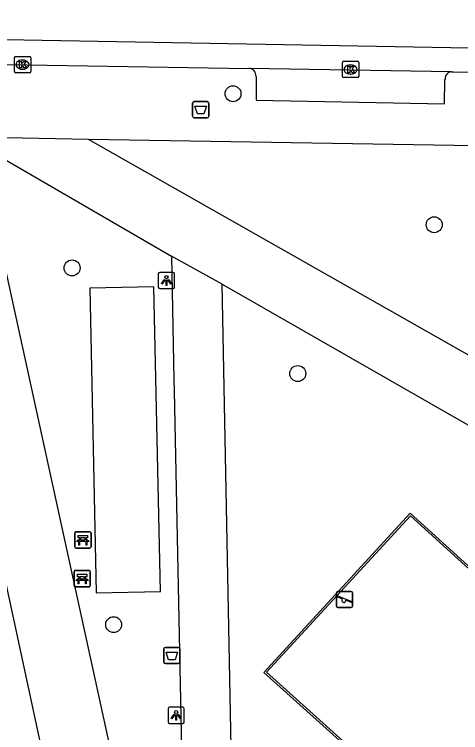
# Model space of a CAD drawing. Extents: x 163686 to 164493, y 382719 to 383870.
# Drawn here: x 164168.48 to 164195.9, y 383323.89 to 383367.98 of the extents above; entities that cross this region are included whole.
import ezdxf

# ---------------------------------------------------------------- set-up
doc = ezdxf.new("R2010")
doc.units = 0
for name, color, linetype in [('IMGEO_Afvalbak', 7, 'Continuous'), ('IMGEO_Bank', 7, 'Continuous'), ('IMGEO_Boom', 7, 'Continuous'), ('IMGEO_Groenvoorziening', 7, 'Continuous'), ('IMGEO_Hek', 7, 'Continuous'), ('IMGEO_Kolk', 7, 'Continuous'), ('IMGEO_Lichtpunt', 7, 'Continuous'), ('IMGEO_Rijbaan_lokaal_open', 7, 'Continuous'), ('IMGEO_Speelvoorziening', 7, 'Continuous'), ('IMGEO_Voetpad_gesloten', 7, 'Continuous'), ('IMGEO_Voetpad_open', 7, 'Continuous')]:
    doc.layers.add(name, color=color, linetype=linetype)

msp = doc.modelspace()

# ---------------------------------------------------------------- linework, layer by layer
at = {"layer": 'IMGEO_Afvalbak'}
for p, q in [((164179.431, 383361.721), (164179.431, 383362.521)), ((164179.431, 383362.521), (164179.431, 383361.721)), ((164179.531, 383362.621), (164180.321, 383362.621)), ((164180.321, 383362.621), (164179.531, 383362.621)), ((164180.421, 383362.521), (164180.421, 383361.721)), ((164180.421, 383361.721), (164180.421, 383362.521)), ((164180.321, 383361.621), (164179.531, 383361.621)), ((164179.531, 383361.621), (164180.321, 383361.621)), ((164177.656, 383328.22), (164177.656, 383329.02)), ((164177.656, 383329.02), (164177.656, 383328.22)), ((164177.756, 383329.12), (164178.546, 383329.12)), ((164178.546, 383329.12), (164177.756, 383329.12)), ((164178.646, 383329.02), (164178.646, 383328.22)), ((164178.646, 383328.22), (164178.646, 383329.02)), ((164178.546, 383328.12), (164177.756, 383328.12)), ((164177.756, 383328.12), (164178.546, 383328.12))]:
    msp.add_line(p, q, dxfattribs=at)
for points in [[(164179.574, 383362.335), (164180.278, 383362.335), (164180.129, 383361.865), (164179.723, 383361.865), (164179.574, 383362.335)], [(164177.799, 383328.834), (164178.503, 383328.834), (164178.354, 383328.364), (164177.948, 383328.364), (164177.799, 383328.834)]]:
    msp.add_lwpolyline(points, dxfattribs=at)
for centre, start, end in [((164179.531, 383362.521), 90, 180), ((164179.531, 383362.521), 90, 180), ((164180.321, 383362.521), 0, 90), ((164180.321, 383362.521), 360, 90), ((164179.531, 383361.721), 180, 270), ((164179.531, 383361.721), 180, 270), ((164180.321, 383361.721), 270, 0), ((164180.321, 383361.721), 270, 0), ((164177.756, 383329.02), 90, 180), ((164177.756, 383329.02), 90, 180), ((164178.546, 383329.02), 0, 90), ((164178.546, 383329.02), 360, 90), ((164177.756, 383328.22), 180, 270), ((164177.756, 383328.22), 180, 270), ((164178.546, 383328.22), 270, 0), ((164178.546, 383328.22), 270, 0)]:
    msp.add_arc(centre, 0.1, start, end, dxfattribs=at)
at = {"layer": 'IMGEO_Bank'}
for p, q in [((164172.19, 383335.291), (164172.19, 383336.132)), ((164172.19, 383336.132), (164172.19, 383335.291)), ((164172.265, 383336.216), (164173.106, 383336.216)), ((164173.106, 383336.216), (164172.265, 383336.216)), ((164173.19, 383336.141), (164173.19, 383335.3)), ((164173.19, 383335.3), (164173.19, 383336.141)), ((164172.887, 383335.614), (164172.494, 383335.614)), ((164172.499, 383335.722), (164172.499, 383335.828)), ((164172.543, 383335.828), (164172.543, 383335.722)), ((164172.831, 383335.834), (164172.549, 383335.834)), ((164172.549, 383335.716), (164172.831, 383335.716)), ((164172.837, 383335.722), (164172.837, 383335.828)), ((164172.881, 383335.828), (164172.881, 383335.722)), ((164173.115, 383335.216), (164172.274, 383335.216)), ((164172.274, 383335.216), (164173.115, 383335.216)), ((164172.144, 383332.911), (164172.144, 383333.752)), ((164172.144, 383333.752), (164172.144, 383332.911)), ((164172.219, 383333.836), (164173.06, 383333.836)), ((164173.06, 383333.836), (164172.219, 383333.836)), ((164173.144, 383333.761), (164173.144, 383332.92)), ((164173.144, 383332.92), (164173.144, 383333.761)), ((164172.841, 383333.234), (164172.448, 383333.234)), ((164172.453, 383333.342), (164172.453, 383333.448)), ((164172.497, 383333.448), (164172.497, 383333.342)), ((164172.785, 383333.454), (164172.503, 383333.454)), ((164172.503, 383333.336), (164172.785, 383333.336)), ((164172.791, 383333.342), (164172.791, 383333.448)), ((164172.835, 383333.448), (164172.835, 383333.342)), ((164173.069, 383332.836), (164172.228, 383332.836)), ((164172.228, 383332.836), (164173.069, 383332.836))]:
    msp.add_line(p, q, dxfattribs=at)
for points in [[(164172.493, 383335.834), (164172.407, 383335.834), (164172.407, 383335.995), (164172.97, 383335.995), (164172.97, 383335.834), (164172.887, 383335.834)], [(164172.437, 383335.614), (164172.295, 383335.614), (164172.407, 383335.716), (164172.493, 383335.716)], [(164172.487, 383335.607), (164172.487, 383335.4), (164172.444, 383335.4), (164172.444, 383335.607)], [(164172.887, 383335.716), (164172.97, 383335.716), (164173.082, 383335.614), (164172.943, 383335.614)], [(164172.937, 383335.607), (164172.937, 383335.4), (164172.893, 383335.4), (164172.893, 383335.607)], [(164172.391, 383333.234), (164172.249, 383333.234), (164172.361, 383333.336), (164172.447, 383333.336)], [(164172.447, 383333.454), (164172.361, 383333.454), (164172.361, 383333.615), (164172.924, 383333.615), (164172.924, 383333.454), (164172.841, 383333.454)], [(164172.441, 383333.227), (164172.441, 383333.02), (164172.398, 383333.02), (164172.398, 383333.227)], [(164172.841, 383333.336), (164172.924, 383333.336), (164173.036, 383333.234), (164172.897, 383333.234)], [(164172.891, 383333.227), (164172.891, 383333.02), (164172.847, 383333.02), (164172.847, 383333.227)]]:
    msp.add_lwpolyline(points, dxfattribs=at)
for centre, radius, start, end in [((164172.268, 383336.138), 0.0779, 92.4484, 184.2845), ((164172.268, 383336.138), 0.0779, 92.4484, 184.2845), ((164173.112, 383336.138), 0.0779, 2.4484, 94.2845), ((164173.112, 383336.138), 0.0779, 2.4484, 94.2845), ((164172.437, 383335.607), 0.00671, 2.8957, 87.1043), ((164172.494, 383335.607), 0.00671, 92.8957, 177.1043), ((164172.492, 383335.827), 0.00671, 2.8957, 87.1043), ((164172.492, 383335.723), 0.00671, 272.8957, 357.1043), ((164172.549, 383335.827), 0.00671, 92.8957, 177.1043), ((164172.549, 383335.723), 0.00671, 182.8957, 267.1043), ((164172.831, 383335.827), 0.00671, 2.8957, 87.1043), ((164172.831, 383335.723), 0.00671, 272.8957, 357.1043), ((164172.888, 383335.827), 0.00671, 92.8957, 177.1043), ((164172.888, 383335.723), 0.00671, 182.8957, 267.1043), ((164172.886, 383335.607), 0.00671, 2.8957, 87.1043), ((164172.943, 383335.607), 0.00671, 92.8957, 177.1043), ((164172.268, 383335.294), 0.0779, 182.4484, 274.2845), ((164172.268, 383335.294), 0.0779, 182.4484, 274.2845), ((164173.112, 383335.294), 0.0779, 272.4484, 4.2845), ((164173.112, 383335.294), 0.0779, 272.4484, 4.2845), ((164172.222, 383333.758), 0.0779, 92.4484, 184.2845), ((164172.222, 383333.758), 0.0779, 92.4484, 184.2845), ((164173.066, 383333.758), 0.0779, 2.4484, 94.2845), ((164173.066, 383333.758), 0.0779, 2.4484, 94.2845), ((164172.391, 383333.227), 0.00671, 2.8957, 87.1043), ((164172.448, 383333.227), 0.00671, 92.8957, 177.1043), ((164172.446, 383333.447), 0.00671, 2.8957, 87.1043), ((164172.446, 383333.343), 0.00671, 272.8957, 357.1043), ((164172.503, 383333.447), 0.00671, 92.8957, 177.1043), ((164172.503, 383333.343), 0.00671, 182.8957, 267.1043), ((164172.785, 383333.447), 0.00671, 2.8957, 87.1043), ((164172.785, 383333.343), 0.00671, 272.8957, 357.1043), ((164172.842, 383333.447), 0.00671, 92.8957, 177.1043), ((164172.842, 383333.343), 0.00671, 182.8957, 267.1043), ((164172.84, 383333.227), 0.00671, 2.8957, 87.1043), ((164172.897, 383333.227), 0.00671, 92.8957, 177.1043), ((164172.222, 383332.914), 0.0779, 182.4484, 274.2845), ((164172.222, 383332.914), 0.0779, 182.4484, 274.2845), ((164173.066, 383332.914), 0.0779, 272.4484, 4.2845), ((164173.066, 383332.914), 0.0779, 272.4484, 4.2845)]:
    msp.add_arc(centre, radius, start, end, dxfattribs=at)
at = {"layer": 'IMGEO_Boom'}
for centre in [(164181.914, 383363.105), (164194.273, 383355.064), (164172.026, 383352.41), (164185.891, 383345.925), (164174.58, 383330.514)]:
    msp.add_circle(centre, 0.489, dxfattribs=at)
at = {"layer": 'IMGEO_Groenvoorziening'}
for points in [[(164177.456, 383332.556), (164177.056, 383351.252), (164173.107, 383351.167), (164173.507, 383332.471), (164177.456, 383332.556)], [(164192.811, 383337.203), (164210.778, 383320.894), (164202.011, 383311.366), (164183.969, 383327.594), (164192.811, 383337.203)]]:
    msp.add_lwpolyline(points, dxfattribs=at)
at = {"layer": 'IMGEO_Hek'}
msp.add_lwpolyline([(164202.012, 383311.217), (164210.934, 383320.901), (164192.804, 383337.358), (164183.812, 383327.587), (164191.266, 383320.882), (164201.965, 383311.259), (164202.012, 383311.217)], dxfattribs=at)
at = {"layer": 'IMGEO_Kolk'}
for p, q in [((164168.557, 383365.391), (164169.409, 383365.391)), ((164168.482, 383364.465), (164168.482, 383365.317)), ((164168.97, 383365.171), (164168.995, 383365.171)), ((164169.483, 383365.317), (164169.483, 383364.465)), ((164188.636, 383364.168), (164188.636, 383365.02)), ((164188.711, 383365.094), (164189.563, 383365.094)), ((164189.637, 383365.02), (164189.637, 383364.168)), ((164168.993, 383364.611), (164168.968, 383364.611)), ((164189.124, 383364.874), (164189.149, 383364.874)), ((164169.409, 383364.391), (164168.557, 383364.391)), ((164189.563, 383364.094), (164188.711, 383364.094)), ((164189.147, 383364.314), (164189.122, 383364.314))]:
    msp.add_line(p, q, dxfattribs=at)
for points in [[(164168.557, 383365.391), (164169.409, 383365.391)], [(164168.482, 383364.465), (164168.482, 383365.317)], [(164168.803, 383365.091), (164168.926, 383365.091), (164168.926, 383364.94), (164169.056, 383365.091), (164169.22, 383365.091), (164169.074, 383364.94), (164169.227, 383364.691), (164169.075, 383364.691), (164168.99, 383364.855), (164168.926, 383364.788), (164168.926, 383364.691), (164168.803, 383364.691), (164168.803, 383365.091)], [(164169.483, 383365.317), (164169.483, 383364.465)], [(164188.636, 383364.168), (164188.636, 383365.02)], [(164188.711, 383365.094), (164189.563, 383365.094)], [(164189.637, 383365.02), (164189.637, 383364.168)], [(164188.957, 383364.794), (164189.08, 383364.794), (164189.08, 383364.643), (164189.21, 383364.794), (164189.374, 383364.794), (164189.228, 383364.643), (164189.381, 383364.394), (164189.229, 383364.394), (164189.144, 383364.558), (164189.08, 383364.491), (164189.08, 383364.394), (164188.957, 383364.394), (164188.957, 383364.794)], [(164169.409, 383364.391), (164168.557, 383364.391)], [(164189.563, 383364.094), (164188.711, 383364.094)]]:
    msp.add_lwpolyline(points, dxfattribs=at)
for centre, start, end in [((164168.559, 383365.315), 91.552, 178.448), ((164168.559, 383365.315), 91.552, 178.448), ((164169.407, 383365.315), 1.552, 88.448), ((164169.407, 383365.315), 1.552, 88.448), ((164188.713, 383365.018), 91.552, 178.448), ((164188.713, 383365.018), 91.552, 178.448), ((164189.561, 383365.018), 1.552, 88.448), ((164189.561, 383365.018), 1.552, 88.448), ((164168.559, 383364.467), 181.552, 268.448), ((164168.559, 383364.467), 181.552, 268.448), ((164169.407, 383364.467), 271.552, 358.448), ((164169.407, 383364.467), 271.552, 358.448), ((164188.713, 383364.17), 181.552, 268.448), ((164188.713, 383364.17), 181.552, 268.448), ((164189.561, 383364.17), 271.552, 358.448), ((164189.561, 383364.17), 271.552, 358.448)]:
    msp.add_arc(centre, 0.0765, start, end, dxfattribs=at)
for centre, major_axis, ratio, start_param, end_param in [((164168.969, 383364.891), (-0.387, 0.002), 0.722429, 4.712389, 7.853982), ((164168.994, 383364.891), (-0.39, 0.002), 0.717154, 1.570796, 4.712389), ((164189.123, 383364.594), (-0.387, 0.002), 0.722429, 4.712389, 7.853982), ((164189.148, 383364.594), (-0.39, 0.002), 0.717154, 1.570796, 4.712389)]:
    msp.add_ellipse(centre, major_axis=major_axis, ratio=ratio, start_param=start_param, end_param=end_param, dxfattribs=at)
at = {"layer": 'IMGEO_Lichtpunt'}
for p, q in [((164177.324, 383352.045), (164177.324, 383351.238)), ((164177.324, 383352.045), (164177.324, 383351.238)), ((164178.226, 383352.14), (164177.418, 383352.14)), ((164178.226, 383352.14), (164177.418, 383352.14)), ((164178.32, 383351.238), (164178.32, 383352.045)), ((164178.32, 383351.238), (164178.32, 383352.045)), ((164177.418, 383351.144), (164178.226, 383351.144)), ((164177.418, 383351.144), (164178.226, 383351.144)), ((164177.92, 383325.354), (164177.92, 383324.547)), ((164177.92, 383325.354), (164177.92, 383324.547)), ((164178.822, 383325.449), (164178.014, 383325.449)), ((164178.822, 383325.449), (164178.014, 383325.449)), ((164178.916, 383324.547), (164178.916, 383325.354)), ((164178.916, 383324.547), (164178.916, 383325.354)), ((164178.014, 383324.453), (164178.822, 383324.453)), ((164178.014, 383324.453), (164178.822, 383324.453))]:
    msp.add_line(p, q, dxfattribs=at)
for points in [[(164177.698, 383351.709), (164177.737, 383351.681), (164177.549, 383351.419), (164177.511, 383351.446), (164177.698, 383351.709)], [(164177.8, 383351.661), (164177.847, 383351.661), (164177.847, 383351.339), (164177.8, 383351.339), (164177.8, 383351.661)], [(164177.91, 383351.681), (164177.948, 383351.708), (164178.135, 383351.446), (164178.096, 383351.418), (164177.91, 383351.681)], [(164178.294, 383325.018), (164178.333, 383324.99), (164178.145, 383324.728), (164178.107, 383324.755), (164178.294, 383325.018)], [(164178.396, 383324.97), (164178.443, 383324.97), (164178.443, 383324.648), (164178.396, 383324.648), (164178.396, 383324.97)], [(164178.506, 383324.99), (164178.544, 383325.017), (164178.731, 383324.755), (164178.692, 383324.727), (164178.506, 383324.99)]]:
    msp.add_lwpolyline(points, dxfattribs=at)
for centre in [(164177.823, 383351.843), (164178.419, 383325.152)]:
    msp.add_circle(centre, 0.0994, dxfattribs=at)
for centre, start, end in [((164177.418, 383352.045), 90, 180), ((164177.418, 383352.045), 90, 180), ((164178.226, 383352.045), 0, 90), ((164178.226, 383352.045), 0, 90), ((164177.418, 383351.238), 180, 270), ((164177.418, 383351.238), 180, 270), ((164178.226, 383351.238), 270, 0), ((164178.226, 383351.238), 270, 360), ((164178.014, 383325.354), 90, 180), ((164178.014, 383325.354), 90, 180), ((164178.822, 383325.354), 0, 90), ((164178.822, 383325.354), 0, 90), ((164178.014, 383324.547), 180, 270), ((164178.014, 383324.547), 180, 270), ((164178.822, 383324.547), 270, 0), ((164178.822, 383324.547), 270, 360)]:
    msp.add_arc(centre, 0.0946, start, end, dxfattribs=at)
at = {"layer": 'IMGEO_Rijbaan_lokaal_open'}
for points in [[(164038.521, 383377.899), (164038.786, 383379.375), (164103.399, 383367.78), (164109.713, 383367.482), (164198.705, 383365.887), (164205.201, 383365.177), (164213.958, 383363.713), (164230.957, 383359.822), (164242.9, 383358.082)], [(164160.569, 383365.029), (164182.889, 383364.663)], [(164195.34, 383364.458), (164182.889, 383364.663)], [(164195.34, 383364.458), (164195.456, 383364.456), (164198.426, 383364.409), (164198.607, 383364.389)]]:
    msp.add_lwpolyline(points, dxfattribs=at)
at = {"layer": 'IMGEO_Speelvoorziening'}
for p, q in [((164188.262, 383331.659), (164188.262, 383332.459)), ((164188.262, 383332.459), (164188.262, 383331.659)), ((164188.362, 383332.559), (164189.152, 383332.559)), ((164189.152, 383332.559), (164188.362, 383332.559)), ((164189.252, 383332.459), (164189.252, 383331.659)), ((164189.252, 383331.659), (164189.252, 383332.459)), ((164188.645, 383332.087), (164188.306, 383332.224)), ((164188.331, 383332.284), (164189.207, 383331.931)), ((164189.183, 383331.871), (164188.843, 383332.008)), ((164189.152, 383331.559), (164188.362, 383331.559)), ((164188.362, 383331.559), (164189.152, 383331.559))]:
    msp.add_line(p, q, dxfattribs=at)
for centre, radius, start, end in [((164188.362, 383332.459), 0.1, 90, 180), ((164188.362, 383332.459), 0.1, 90, 180), ((164189.152, 383332.459), 0.1, 0, 90), ((164189.152, 383332.459), 0.1, 360, 90), ((164188.319, 383332.254), 0.0327, 68.078, 248.078), ((164188.724, 383331.997), 0.12, 130.9928, 5.1632), ((164189.195, 383331.901), 0.0327, 248.078, 68.078), ((164188.362, 383331.659), 0.1, 180, 270), ((164188.362, 383331.659), 0.1, 180, 270), ((164189.152, 383331.659), 0.1, 270, 0), ((164189.152, 383331.659), 0.1, 270, 0)]:
    msp.add_arc(centre, radius, start, end, dxfattribs=at)
at = {"layer": 'IMGEO_Voetpad_gesloten'}
for points in [[(164173.04, 383360.297), (164166.931, 383360.421)], [(164166.931, 383360.421), (164166.939, 383359.629), (164178.125, 383353.125)], [(164203.992, 383342.732), (164173.04, 383360.297)], [(164181.251, 383351.41), (164178.125, 383353.125)], [(164178.125, 383353.125), (164178.269, 383345.547), (164178.3, 383344.874), (164179.349, 383293.867)], [(164182.325, 383295.595), (164181.251, 383351.41)], [(164181.251, 383351.41), (164206.649, 383336.883)]]:
    msp.add_lwpolyline(points, dxfattribs=at)
at = {"layer": 'IMGEO_Voetpad_open'}
for points in [[(164183.327, 383364.159), (164183.34, 383362.707), (164194.914, 383362.49), (164194.935, 383363.98)], [(164162.016, 383360.502), (164171.2, 383318.018), (164122.79, 383307.57), (164121.819, 383296.004)], [(164176.118, 383314.94), (164166.15, 383360.434)], [(164196.744, 383359.902), (164173.04, 383360.297)]]:
    msp.add_lwpolyline(points, dxfattribs=at)
for centre, radius, start, end in [((164182.856, 383364.192), 0.472, 356.0214, 85.963), ((164195.389, 383364.006), 0.454, 96.1473, 183.3048)]:
    msp.add_arc(centre, radius, start, end, dxfattribs=at)

doc.saveas('drawing.dxf')
